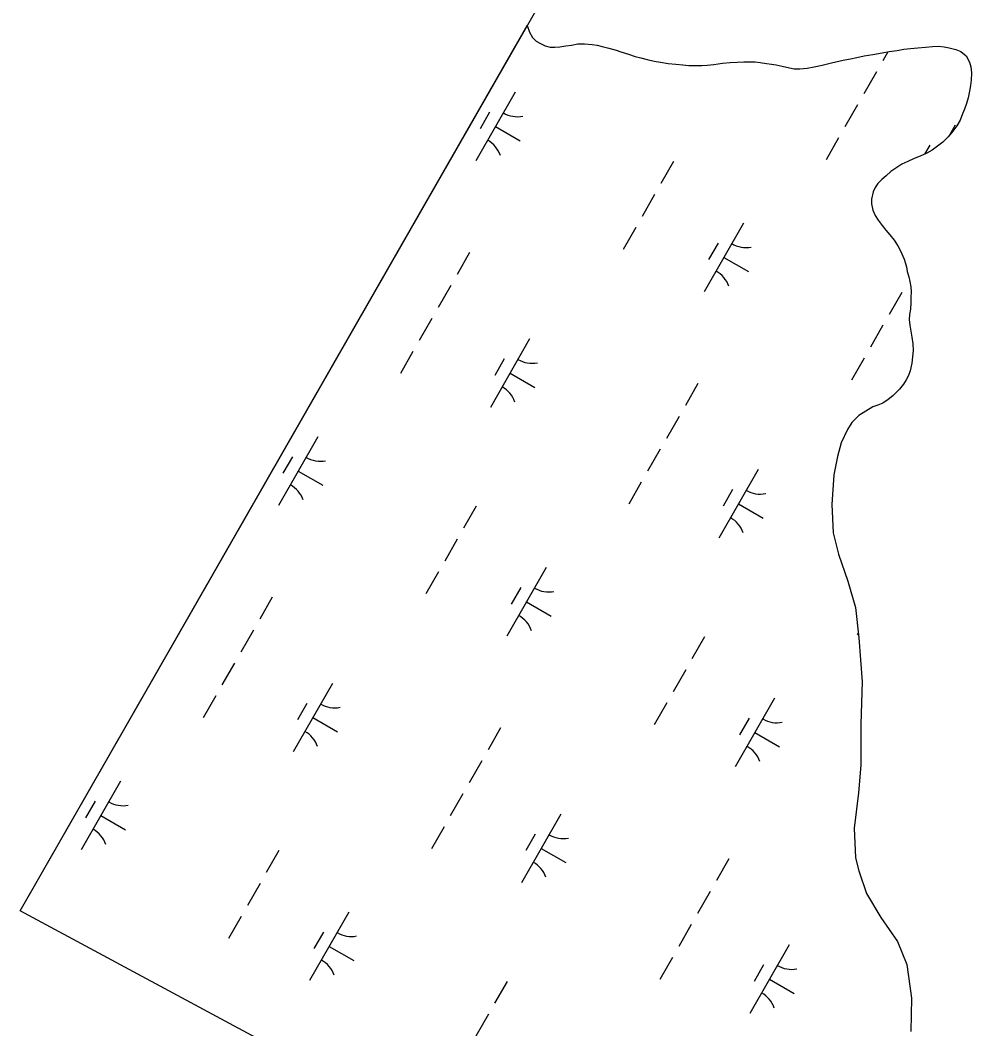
# Model space of a CAD drawing. Extents: x 3930721 to 3950824, y 220441 to 242861.
# Drawn here: x 3934010 to 3934621, y 226274 to 226911 of the extents above; entities that cross this region are included whole.
import ezdxf

# ---------------------------------------------------------------- set-up
doc = ezdxf.new("R2010")
doc.units = 0
for name, color, linetype in [('V-GRID-FRAM', 7, 'Continuous'), ('V-TOPO-SHOR', 7, 'Continuous'), ('V-WETL-SWMP', 7, 'Continuous')]:
    doc.layers.add(name, color=color, linetype=linetype)

msp = doc.modelspace()

# ---------------------------------------------------------------- linework, layer by layer
at = {"layer": 'V-GRID-FRAM'}
msp.add_lwpolyline([(3948829.04, 235080.94), (3941569.42, 222286.79), (3934009.8, 226348.12), (3941449.59, 239338.56), (3948829.04, 235080.94)], dxfattribs=at)
at = {"layer": 'V-TOPO-SHOR'}
for points in [[(3934330.34, 226907.8), (3934331.74, 226903.75), (3934333.72, 226900.29), (3934335.88, 226898.03), (3934338.65, 226896.39), (3934341.68, 226895), (3934344.79, 226894.22), (3934347.82, 226894.13), (3934350.85, 226894.38), (3934354.74, 226894.98), (3934358.29, 226895.5), (3934362.36, 226896.18), (3934366.6, 226896.35), (3934371.27, 226895.91), (3934374.56, 226895.39), (3934377.67, 226894.69), (3934381.83, 226893.56), (3934386.58, 226892.17), (3934389.44, 226891.13), (3934394.37, 226889.74), (3934398.52, 226888.35), (3934402.07, 226887.48), (3934406.04, 226886.35), (3934410.46, 226885.39), (3934414.61, 226884.78), (3934419.37, 226883.91), (3934424.21, 226883.47), (3934428.63, 226882.94), (3934432.44, 226882.68), (3934436.16, 226882.67), (3934440.74, 226882.49), (3934444.12, 226882.75), (3934448.27, 226883.26), (3934453.73, 226884.12), (3934458.57, 226884.46), (3934463.07, 226884.63), (3934467.31, 226884.88), (3934471.12, 226884.96), (3934474.41, 226884.96), (3934477.61, 226884.52), (3934481.5, 226883.91), (3934484.62, 226883.47)], [(3934484.62, 226883.47), (3934487.73, 226882.95), (3934491.45, 226882.17), (3934496.04, 226881.12), (3934499.06, 226880.51), (3934502.61, 226880.42), (3934507.29, 226880.85), (3934511.79, 226881.71), (3934516.81, 226882.83), (3934521.83, 226884.03), (3934526.33, 226885.15), (3934531.18, 226886.18), (3934534.64, 226886.87), (3934538.62, 226887.73), (3934543.21, 226888.59), (3934548.75, 226889.62), (3934554.63, 226890.65), (3934559.05, 226891.34), (3934564.07, 226892.02), (3934568.4, 226892.8), (3934572.64, 226893.31), (3934577.31, 226893.65), (3934582.07, 226894.25), (3934586.4, 226894.68), (3934590.38, 226894.84), (3934593.84, 226894.41), (3934596.96, 226893.8), (3934601.19, 226892.75), (3934604.48, 226891.45), (3934607.68, 226888.76), (3934609.84, 226884.61), (3934610.79, 226881.75), (3934611.13, 226877.85), (3934611.03, 226873.36), (3934610.42, 226869.98), (3934609.9, 226866.26), (3934609.12, 226862.19), (3934607.9, 226858.47), (3934606.68, 226855.02), (3934605.55, 226851.99), (3934603.91, 226847.92), (3934601.91, 226844.46), (3934599.4, 226841.01), (3934596.45, 226837.55), (3934592.98, 226834.09), (3934590.47, 226832.19), (3934586.22, 226829.08), (3934582.85, 226827.1), (3934578.61, 226825.2), (3934574.97, 226823.73), (3934570.81, 226821.92), (3934567.09, 226820.11), (3934563.28, 226817.77), (3934560.25, 226815.53), (3934557.13, 226812.85), (3934554.53, 226810.52), (3934552.02, 226808.01), (3934550.28, 226805.51), (3934548.98, 226802.65), (3934547.85, 226798.15), (3934547.85, 226795.12), (3934548.71, 226791.05), (3934550.17, 226787.85), (3934552.16, 226784.82), (3934554.75, 226781.44), (3934557, 226778.58), (3934559.5, 226775.46), (3934562.18, 226772.08), (3934564.6, 226768.53), (3934566.33, 226765.33), (3934568.48, 226760.05), (3934569.95, 226755.37), (3934570.55, 226752.26), (3934571.5, 226749.06), (3934572.18, 226746.11), (3934572.87, 226742.65), (3934572.95, 226739.54), (3934572.86, 226736.16), (3934572.69, 226732.61), (3934572.51, 226728.55), (3934571.9, 226725.08), (3934571.72, 226722.05), (3934572.23, 226718.42), (3934572.83, 226714.61), (3934573.43, 226710.8), (3934574.04, 226706.65), (3934574.2, 226702.49), (3934573.85, 226698.34), (3934573.33, 226694.45), (3934572.28, 226689.6), (3934571.24, 226686.66), (3934569.76, 226683.81), (3934568.12, 226681.22), (3934565.69, 226678.02), (3934563.52, 226675.86), (3934561.36, 226673.7), (3934558.41, 226671.36), (3934555.12, 226669.2), (3934551.83, 226667.91), (3934548.8, 226666.79)], [(3934548.8, 226666.79), (3934539.89, 226661.3), (3934535.52, 226656.91), (3934532.75, 226652.52), (3934528.79, 226644.15), (3934526.42, 226635.38), (3934524.06, 226623.83), (3934522.92, 226605.11), (3934523.76, 226587.2), (3934526.99, 226573.67), (3934533, 226556.56), (3934537.83, 226539.86), (3934539.87, 226520.75), (3934541.93, 226492.88), (3934541.21, 226466.2), (3934541.28, 226440.33), (3934539.73, 226422.8), (3934537, 226400.5), (3934537.85, 226381.79), (3934539.86, 226373.43), (3934544.68, 226359.11), (3934553.88, 226344), (3934564.27, 226328.9), (3934570.28, 226314.18), (3934573.12, 226293.09), (3934572.79, 226271.99)]]:
    msp.add_lwpolyline(points, dxfattribs=at)
at = {"layer": 'V-WETL-SWMP'}
for p, q in [((3934009.8, 226348.12), (3934330.34, 226907.8)), ((3934330.34, 226907.8), (3934331.73, 226903.75)), ((3934331.73, 226903.75), (3934333.72, 226900.29)), ((3934333.72, 226900.29), (3934335.88, 226898.03)), ((3934335.88, 226898.03), (3934338.65, 226896.39)), ((3934338.65, 226896.39), (3934341.68, 226895)), ((3934341.68, 226895), (3934344.79, 226894.21)), ((3934344.79, 226894.21), (3934347.82, 226894.12)), ((3934347.82, 226894.12), (3934350.85, 226894.38)), ((3934350.85, 226894.38), (3934354.74, 226894.98)), ((3934354.74, 226894.98), (3934358.29, 226895.49)), ((3934358.29, 226895.49), (3934362.36, 226896.18)), ((3934362.36, 226896.18), (3934366.6, 226896.35)), ((3934366.6, 226896.35), (3934371.27, 226895.91)), ((3934371.27, 226895.91), (3934374.56, 226895.39)), ((3934374.56, 226895.39), (3934377.67, 226894.69)), ((3934377.67, 226894.69), (3934381.83, 226893.56)), ((3934381.83, 226893.56), (3934386.58, 226892.17)), ((3934564.07, 226892.02), (3934568.4, 226892.8)), ((3934568.4, 226892.8), (3934572.64, 226893.31)), ((3934572.64, 226893.31), (3934577.31, 226893.65)), ((3934577.31, 226893.65), (3934582.07, 226894.25)), ((3934582.07, 226894.25), (3934586.4, 226894.68)), ((3934586.4, 226894.68), (3934590.38, 226894.84)), ((3934590.38, 226894.84), (3934593.84, 226894.41)), ((3934593.84, 226894.41), (3934596.96, 226893.8)), ((3934596.96, 226893.8), (3934601.19, 226892.75)), ((3934601.19, 226892.75), (3934604.48, 226891.45)), ((3934386.58, 226892.17), (3934389.44, 226891.13)), ((3934389.44, 226891.13), (3934394.37, 226889.74)), ((3934394.37, 226889.74), (3934398.52, 226888.35)), ((3934398.52, 226888.35), (3934402.07, 226887.48)), ((3934402.07, 226887.48), (3934406.05, 226886.35)), ((3934406.05, 226886.35), (3934410.46, 226885.39)), ((3934531.18, 226886.18), (3934534.64, 226886.87)), ((3934534.64, 226886.87), (3934538.62, 226887.73)), ((3934538.62, 226887.73), (3934543.21, 226888.59)), ((3934543.21, 226888.59), (3934548.75, 226889.62)), ((3934548.75, 226889.62), (3934554.63, 226890.65)), ((3934554.63, 226890.65), (3934559.05, 226891.34)), ((3934558.27, 226891.22), (3934554.99, 226885.49)), ((3934559.05, 226891.34), (3934564.07, 226892.02)), ((3934604.48, 226891.45), (3934607.68, 226888.76)), ((3934607.68, 226888.76), (3934609.84, 226884.61)), ((3934410.46, 226885.39), (3934414.61, 226884.78)), ((3934414.61, 226884.78), (3934419.37, 226883.91)), ((3934419.37, 226883.91), (3934424.21, 226883.47)), ((3934424.21, 226883.47), (3934428.63, 226882.94)), ((3934428.63, 226882.94), (3934432.44, 226882.68)), ((3934432.44, 226882.68), (3934436.16, 226882.67)), ((3934436.16, 226882.67), (3934440.74, 226882.49)), ((3934440.74, 226882.49), (3934444.12, 226882.75)), ((3934444.12, 226882.75), (3934448.27, 226883.26)), ((3934448.27, 226883.26), (3934453.73, 226884.12)), ((3934453.73, 226884.12), (3934458.57, 226884.46)), ((3934458.57, 226884.46), (3934463.07, 226884.63)), ((3934463.07, 226884.63), (3934467.31, 226884.88)), ((3934467.31, 226884.88), (3934471.12, 226884.96)), ((3934471.12, 226884.96), (3934474.41, 226884.96)), ((3934474.41, 226884.96), (3934477.61, 226884.52)), ((3934477.61, 226884.52), (3934481.5, 226883.91)), ((3934481.5, 226883.91), (3934484.62, 226883.47)), ((3934484.62, 226883.47), (3934487.73, 226882.95)), ((3934487.73, 226882.95), (3934491.45, 226882.17)), ((3934491.45, 226882.17), (3934496.04, 226881.12)), ((3934496.04, 226881.12), (3934499.06, 226880.51)), ((3934499.06, 226880.51), (3934502.61, 226880.42)), ((3934502.61, 226880.42), (3934507.29, 226880.85)), ((3934507.29, 226880.85), (3934511.79, 226881.71)), ((3934511.79, 226881.71), (3934516.81, 226882.83)), ((3934516.81, 226882.83), (3934521.83, 226884.03)), ((3934521.83, 226884.03), (3934526.33, 226885.15)), ((3934526.33, 226885.15), (3934531.18, 226886.18)), ((3934609.84, 226884.61), (3934610.79, 226881.75)), ((3934610.79, 226881.75), (3934611.13, 226877.86)), ((3934551.01, 226878.55), (3934543.06, 226864.66)), ((3934611.13, 226877.86), (3934611.03, 226873.36)), ((3934610.42, 226869.98), (3934609.9, 226866.26)), ((3934611.03, 226873.36), (3934610.42, 226869.98)), ((3934322.7, 226865.65), (3934297.85, 226822.26)), ((3934609.12, 226862.19), (3934607.9, 226858.48)), ((3934609.9, 226866.26), (3934609.12, 226862.19)), ((3934539.09, 226857.72), (3934531.13, 226843.84)), ((3934606.68, 226855.02), (3934605.55, 226851.99)), ((3934607.9, 226858.48), (3934606.68, 226855.02)), ((3934306.56, 226853), (3934300.6, 226842.58)), ((3934605.55, 226851.99), (3934603.9, 226847.92)), ((3934310.28, 226843.95), (3934325.9, 226835.01)), ((3934600.91, 226844.87), (3934597.27, 226838.51)), ((3934601.91, 226844.46), (3934599.4, 226841.01)), ((3934603.9, 226847.92), (3934601.91, 226844.46)), ((3934527.16, 226836.89), (3934519.21, 226823.01)), ((3934596.45, 226837.55), (3934592.98, 226834.09)), ((3934599.4, 226841.01), (3934596.45, 226837.55)), ((3934584.77, 226832.22), (3934581.49, 226826.49)), ((3934586.23, 226829.08), (3934582.85, 226827.1)), ((3934590.47, 226832.19), (3934586.23, 226829.08)), ((3934592.98, 226834.09), (3934590.47, 226832.19)), ((3934574.97, 226823.73), (3934570.81, 226821.92)), ((3934578.6, 226825.2), (3934574.97, 226823.73)), ((3934582.85, 226827.1), (3934578.6, 226825.2)), ((3934422.78, 226821.82), (3934414.83, 226807.94)), ((3934563.28, 226817.77), (3934560.25, 226815.53)), ((3934567.09, 226820.11), (3934563.28, 226817.77)), ((3934570.81, 226821.92), (3934567.09, 226820.11)), ((3934554.53, 226810.52), (3934552.02, 226808.01)), ((3934557.13, 226812.85), (3934554.53, 226810.52)), ((3934560.25, 226815.53), (3934557.13, 226812.85)), ((3934550.28, 226805.5), (3934548.98, 226802.65)), ((3934552.02, 226808.01), (3934550.28, 226805.5)), ((3934410.85, 226801), (3934402.9, 226787.11)), ((3934548.98, 226802.65), (3934547.85, 226798.15)), ((3934547.85, 226798.15), (3934547.85, 226795.12)), ((3934547.85, 226795.12), (3934548.71, 226791.05)), ((3934548.71, 226791.05), (3934550.17, 226787.85)), ((3934550.17, 226787.85), (3934552.16, 226784.82)), ((3934552.16, 226784.82), (3934554.75, 226781.44)), ((3934398.92, 226780.17), (3934390.97, 226766.29)), ((3934467.04, 226782.98), (3934442.2, 226739.59)), ((3934554.75, 226781.44), (3934557, 226778.58)), ((3934557, 226778.58), (3934559.5, 226775.46)), ((3934559.5, 226775.46), (3934562.18, 226772.09)), ((3934562.18, 226772.09), (3934564.6, 226768.54)), ((3934450.91, 226770.33), (3934444.94, 226759.92)), ((3934564.6, 226768.54), (3934566.33, 226765.33)), ((3934566.33, 226765.33), (3934568.48, 226760.05)), ((3934293.88, 226764.27), (3934285.93, 226750.39)), ((3934454.62, 226761.29), (3934470.24, 226752.34)), ((3934568.48, 226760.05), (3934569.95, 226755.37)), ((3934569.95, 226755.37), (3934570.55, 226752.26)), ((3934570.55, 226752.26), (3934571.5, 226749.05)), ((3934571.5, 226749.05), (3934572.18, 226746.11)), ((3934572.18, 226746.11), (3934572.87, 226742.65)), ((3934281.95, 226743.44), (3934274, 226729.56)), ((3934572.87, 226742.65), (3934572.95, 226739.53)), ((3934567.12, 226739.16), (3934559.17, 226725.27)), ((3934572.86, 226736.16), (3934572.69, 226732.61)), ((3934572.95, 226739.53), (3934572.86, 226736.16)), ((3934572.51, 226728.54), (3934571.9, 226725.08)), ((3934572.69, 226732.61), (3934572.51, 226728.54)), ((3934270.02, 226722.62), (3934262.07, 226708.73)), ((3934571.9, 226725.08), (3934571.72, 226722.05)), ((3934571.72, 226722.05), (3934572.23, 226718.42)), ((3934555.19, 226718.33), (3934547.24, 226704.45)), ((3934572.23, 226718.42), (3934572.83, 226714.61)), ((3934572.83, 226714.61), (3934573.44, 226710.8)), ((3934331.85, 226709.77), (3934307, 226666.38)), ((3934573.44, 226710.8), (3934574.04, 226706.65)), ((3934258.1, 226701.79), (3934250.15, 226687.91)), ((3934574.2, 226702.49), (3934573.85, 226698.34)), ((3934574.04, 226706.65), (3934574.2, 226702.49)), ((3934315.71, 226697.12), (3934309.75, 226686.7)), ((3934543.26, 226697.5), (3934535.31, 226683.62)), ((3934573.85, 226698.34), (3934573.33, 226694.45)), ((3934572.28, 226689.6), (3934571.24, 226686.66)), ((3934573.33, 226694.45), (3934572.28, 226689.6)), ((3934319.43, 226688.08), (3934335.05, 226679.13)), ((3934569.77, 226683.81), (3934568.12, 226681.21)), ((3934571.24, 226686.66), (3934569.77, 226683.81)), ((3934438.22, 226681.6), (3934430.27, 226667.72)), ((3934565.69, 226678.02), (3934563.52, 226675.86)), ((3934568.12, 226681.21), (3934565.69, 226678.02)), ((3934558.41, 226671.36), (3934555.12, 226669.2)), ((3934561.36, 226673.7), (3934558.41, 226671.36)), ((3934563.52, 226675.86), (3934561.36, 226673.7)), ((3934548.8, 226666.79), (3934539.89, 226661.3)), ((3934551.83, 226667.91), (3934548.8, 226666.79)), ((3934555.12, 226669.2), (3934551.83, 226667.91)), ((3934426.29, 226660.78), (3934418.34, 226646.89)), ((3934535.52, 226656.91), (3934532.75, 226652.52)), ((3934539.89, 226661.3), (3934535.52, 226656.91)), ((3934532.75, 226652.52), (3934528.79, 226644.15)), ((3934197.98, 226647.88), (3934173.14, 226604.49)), ((3934528.79, 226644.15), (3934526.42, 226635.38)), ((3934414.37, 226639.95), (3934406.41, 226626.07)), ((3934181.85, 226635.23), (3934175.88, 226624.81)), ((3934526.42, 226635.38), (3934524.06, 226623.83)), ((3934185.56, 226626.19), (3934201.18, 226617.24)), ((3934476.19, 226627.1), (3934451.34, 226583.72)), ((3934402.44, 226619.13), (3934394.49, 226605.24)), ((3934524.06, 226623.83), (3934522.92, 226605.11)), ((3934460.05, 226614.45), (3934454.09, 226604.04)), ((3934298.06, 226604.05), (3934290.11, 226590.17)), ((3934463.77, 226605.41), (3934479.39, 226596.46)), ((3934522.92, 226605.11), (3934523.76, 226587.2)), ((3934523.76, 226587.2), (3934526.98, 226573.67)), ((3934286.13, 226583.23), (3934278.18, 226569.34)), ((3934526.98, 226573.67), (3934533, 226556.56)), ((3934274.2, 226562.4), (3934266.25, 226548.52)), ((3934342.33, 226565.21), (3934317.48, 226521.83)), ((3934533, 226556.56), (3934537.83, 226539.86)), ((3934326.19, 226552.56), (3934320.22, 226542.15)), ((3934169.16, 226546.5), (3934161.21, 226532.62)), ((3934329.9, 226543.52), (3934345.52, 226534.57)), ((3934537.83, 226539.86), (3934539.87, 226520.75)), ((3934157.23, 226525.68), (3934149.28, 226511.79)), ((3934539.54, 226523.82), (3934538.83, 226522.58)), ((3934442.4, 226521.39), (3934434.45, 226507.5)), ((3934539.87, 226520.75), (3934541.93, 226492.88)), ((3934145.31, 226504.85), (3934137.35, 226490.97)), ((3934430.47, 226500.56), (3934422.52, 226486.68)), ((3934207.13, 226492), (3934182.28, 226448.61)), ((3934541.93, 226492.88), (3934541.21, 226466.21)), ((3934133.38, 226484.02), (3934125.43, 226470.14)), ((3934190.99, 226479.35), (3934185.03, 226468.94)), ((3934418.54, 226479.73), (3934410.59, 226465.85)), ((3934486.67, 226482.55), (3934461.82, 226439.16)), ((3934194.71, 226470.31), (3934210.33, 226461.36)), ((3934470.53, 226469.89), (3934464.57, 226459.48)), ((3934541.21, 226466.21), (3934541.28, 226440.33)), ((3934313.5, 226463.84), (3934305.55, 226449.95)), ((3934474.24, 226460.85), (3934489.86, 226451.91)), ((3934301.58, 226443.01), (3934293.62, 226429.13)), ((3934541.28, 226440.33), (3934539.73, 226422.8)), ((3934073.27, 226430.11), (3934048.42, 226386.72)), ((3934289.65, 226422.18), (3934281.7, 226408.3)), ((3934539.73, 226422.8), (3934537, 226400.5)), ((3934057.13, 226417.46), (3934051.16, 226407.04)), ((3934060.84, 226408.42), (3934076.46, 226399.47)), ((3934351.47, 226409.34), (3934326.63, 226365.95)), ((3934277.72, 226401.36), (3934269.77, 226387.47)), ((3934335.34, 226396.68), (3934329.37, 226386.27)), ((3934537, 226400.5), (3934537.85, 226381.79)), ((3934173.34, 226386.28), (3934165.39, 226372.4)), ((3934339.05, 226387.64), (3934354.67, 226378.7)), ((3934457.84, 226381.17), (3934449.89, 226367.29)), ((3934537.85, 226381.79), (3934539.86, 226373.43)), ((3934539.86, 226373.43), (3934544.68, 226359.11)), ((3934161.41, 226365.46), (3934153.46, 226351.57)), ((3934445.92, 226360.34), (3934437.96, 226346.46)), ((3934544.68, 226359.11), (3934553.88, 226344)), ((3934541.49, 226062.47), (3934009.8, 226348.12)), ((3934149.48, 226344.63), (3934141.53, 226330.75)), ((3934217.61, 226347.44), (3934192.76, 226304.06)), ((3934433.99, 226339.52), (3934426.04, 226325.63)), ((3934553.88, 226344), (3934564.27, 226328.9)), ((3934201.47, 226334.79), (3934195.51, 226324.38)), ((3934205.18, 226325.75), (3934220.8, 226316.81)), ((3934495.82, 226326.67), (3934470.97, 226283.28)), ((3934564.27, 226328.9), (3934570.28, 226314.19)), ((3934422.06, 226318.69), (3934414.11, 226304.81)), ((3934479.68, 226314.02), (3934473.71, 226303.6)), ((3934570.28, 226314.19), (3934573.13, 226293.09)), ((3934317.68, 226303.62), (3934309.73, 226289.73)), ((3934483.39, 226304.98), (3934499.01, 226296.03)), ((3934573.13, 226293.09), (3934572.79, 226271.99)), ((3934305.75, 226282.79), (3934297.8, 226268.91))]:
    msp.add_line(p, q, dxfattribs=at)
for centre, start, end in [((3934324.21, 226867.81), 239.42788, 280.97154), ((3934296.76, 226819.87), 19.42788, 60.97154), ((3934468.55, 226785.14), 239.42788, 280.97154), ((3934441.1, 226737.2), 19.42788, 60.97154), ((3934333.36, 226711.93), 239.42788, 280.97154), ((3934305.91, 226663.99), 19.42788, 60.97154), ((3934199.49, 226650.04), 239.42788, 280.97154), ((3934172.04, 226602.1), 19.42788, 60.97154), ((3934477.7, 226629.26), 239.42788, 280.97154), ((3934450.25, 226581.32), 19.42788, 60.97154), ((3934343.83, 226567.37), 239.42788, 280.97154), ((3934316.38, 226519.43), 19.42788, 60.97154), ((3934208.64, 226494.16), 239.42788, 280.97154), ((3934488.18, 226484.7), 239.42788, 280.97154), ((3934181.19, 226446.22), 19.42788, 60.97154), ((3934460.72, 226436.77), 19.42788, 60.97154), ((3934074.77, 226432.27), 239.42788, 280.97154), ((3934047.32, 226384.33), 19.42788, 60.97154), ((3934352.98, 226411.49), 239.42788, 280.97154), ((3934325.53, 226363.56), 19.42788, 60.97154), ((3934219.12, 226349.6), 239.42788, 280.97154), ((3934191.66, 226301.66), 19.42788, 60.97154), ((3934497.32, 226328.83), 239.42788, 280.97154), ((3934469.87, 226280.89), 19.42788, 60.97154)]:
    msp.add_arc(centre, 17.62, start, end, dxfattribs=at)

doc.saveas('drawing.dxf')
